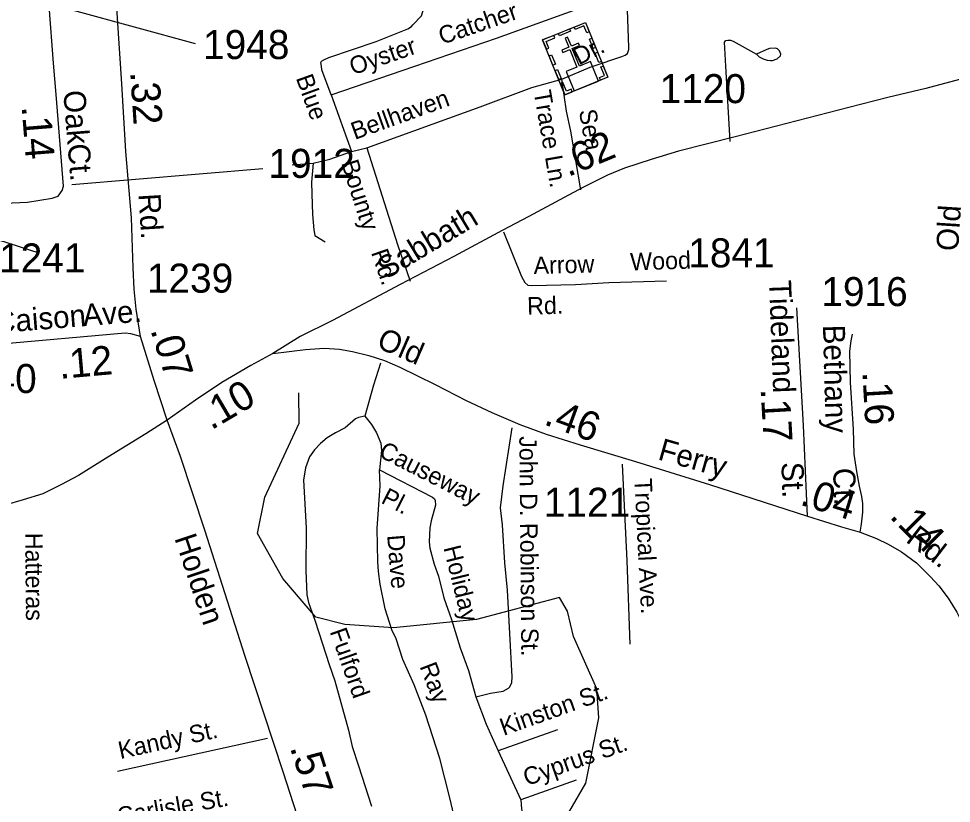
# Model space of a CAD drawing. Extents: x 2104537 to 2336408, y 34176 to 229611.
# Drawn here: x 2220114 to 2224131, y 64014 to 67392 of the extents above; entities that cross this region are included whole.
import ezdxf

# ---------------------------------------------------------------- set-up
doc = ezdxf.new("R2010")
doc.units = 0
for name, color, linetype in [('Exist Cultural Church with Cemetary CELL', 7, 'Continuous'), ('Exist Hydrographic Misc Water Feature', 7, 'Continuous'), ('Exist Road Non-System Type 51', 7, 'Continuous'), ('Exist Road Non-System Type 51 Label', 7, 'Continuous'), ('Exist Road Primary NC Attributed', 7, 'Continuous'), ('Exist Road Primary NC Label', 7, 'Continuous'), ('Exist Road Primary NC Mileage Hundredths English Label', 7, 'Continuous'), ('Exist Road Secondary Mileage Hundredths English Label', 7, 'Continuous'), ('Exist Road Secondary Type 51 Attributed', 7, 'Continuous'), ('Exist Road Secondary Type 51 Label', 7, 'Continuous'), ('Exist Road Secondary Type 51 Number Label', 7, 'Continuous')]:
    doc.layers.add(name, color=color, linetype=linetype)

msp = doc.modelspace()

# ---------------------------------------------------------------- linework, layer by layer
at = {"layer": 'Exist Cultural Church with Cemetary CELL'}
for points in [[(2222370.6, 67300.2), (2222554.8, 67375.7), (2222651.4, 67140.1), (2222467.1, 67064.6)], [(2222439.1, 67328.3), (2222487.1, 67347.9), (2222491.4, 67337.4), (2222443.4, 67317.7)], [(2222571.3, 67335.6), (2222560.8, 67331.3), (2222548.6, 67361.1), (2222511.1, 67345.7), (2222506.8, 67356), (2222554.9, 67375.7)], [(2222387, 67260.1), (2222397.5, 67264.4), (2222385.3, 67294.2), (2222422.8, 67309.6), (2222418.6, 67319.9), (2222370.6, 67300.2)], [(2222507, 67081), (2222610.8, 67123.5), (2222576.4, 67207.3), (2222529.5, 67188.1), (2222498.6, 67263.4), (2222529.1, 67276), (2222524.9, 67286.1), (2222494.4, 67273.6), (2222478.4, 67312.7), (2222467.7, 67308.3), (2222483.6, 67269.2), (2222453, 67256.7), (2222457.2, 67246.5), (2222487.8, 67259), (2222518.7, 67183.7), (2222472.7, 67164.8)], [(2222588.5, 67263.6), (2222572, 67303.7), (2222582.6, 67308), (2222599, 67268)], [(2222415.1, 67191.5), (2222398.7, 67231.6), (2222409.2, 67235.9), (2222425.6, 67195.8)], [(2222613.4, 67202.6), (2222597, 67242.7), (2222607.5, 67247), (2222624, 67207)], [(2222620.7, 67127.5), (2222616.3, 67138.1), (2222636.7, 67146.5), (2222621.4, 67183.9), (2222631.7, 67188.1), (2222651.4, 67140.1)], [(2222440.6, 67129.3), (2222424.2, 67169.4), (2222434.7, 67173.7), (2222451.1, 67133.6)], [(2222497.7, 67077.2), (2222493.4, 67087.8), (2222473, 67079.5), (2222457.7, 67116.9), (2222447.4, 67112.6), (2222467.1, 67064.6)]]:
    msp.add_lwpolyline(points, close=True, dxfattribs=at)
at = {"layer": 'Exist Hydrographic Misc Water Feature'}
for points in [[(2215942.1, 66485.4), (2216276.1, 66456), (2217149, 66603.2), (2217473.2, 66747.9), (2217780.2, 66965.1), (2218179.2, 67101.8), (2218796.2, 67047.2), (2219080.2, 66943.3), (2219147.1, 66892.8), (2219265.2, 66667.4), (2219265.2, 66634.6), (2219358.1, 66544.3), (2219658.2, 66446.6), (2220025.1, 66439.6), (2220200.2, 66383.7)], [(2222483.3, 63974.4), (2222557.3, 64100.9), (2222613.3, 64382), (2222604.2, 64506.8), (2222503.1, 64731.9), (2222477.3, 64840.6), (2222443.3, 64900.3), (2222086.3, 64805.5), (2221728.3, 64769.7), (2221519.1, 64783.6), (2221394.2, 64815.5), (2221251.1, 64982.3), (2221142.2, 65174.7), (2221174.2, 65331.6), (2221322.2, 65650.2), (2221321.2, 65781.4)]]:
    msp.add_lwpolyline(points, dxfattribs=at)
at = {"layer": 'Exist Road Non-System Type 51'}
for p, q in [((2220264.4, 67199.9), (2220244.4, 67447.5)), ((2221459.9, 67064.1), (2221820.8, 67187.6)), ((2223178.3, 66863.1), (2223159.9, 67188)), ((2221459.9, 67064.1), (2221548, 66820.3)), ((2221548, 66820.3), (2221613.9, 66836.1)), ((2221291.6, 66762.3), (2221382, 66770.4)), ((2222434.4, 64329.9), (2222179, 64239.1)), ((2221185, 64292.6), (2220539.6, 64151.2)), ((2222179, 64239.1), (2222277.3, 64028.2)), ((2222514.5, 64112.9), (2222277.3, 64028.2))]:
    msp.add_line(p, q, dxfattribs=at)
for points in [[(2221418, 67187.4), (2221415.9, 67203.1), (2221418, 67208.3), (2221428, 67214.3), (2221449.8, 67224.4), (2221653.9, 67294), (2221790.1, 67348.1), (2221806.4, 67357.6), (2221811.8, 67365.4), (2221848.5, 67403.5), (2221884.9, 67522.3), (2221918.8, 67604.8), (2221938.2, 67713.9), (2221936.2, 67931.9), (2221948.3, 68031.7), (2221954.3, 68055.9), (2221994.2, 68149.6), (2222014.1, 68213.8), (2222047.3, 68313), (2222143.3, 68628.2), (2222188.6, 68839.7)], [(2221820.8, 67187.6), (2222171.9, 67307.6), (2222734.1, 67511.3)], [(2222588.4, 67187.8), (2222712.6, 67228.6), (2222725.9, 67234.6), (2222735.9, 67242.6), (2222741.7, 67258.6), (2222742.2, 67267.4), (2222734.1, 67511.3)], [(2223159.9, 67188), (2223154.1, 67291.3), (2223160.5, 67297.8), (2223168, 67299.3), (2223180.2, 67299.4), (2223192.2, 67295.2), (2223292.2, 67239.1)], [(2223292.2, 67239.1), (2223304.1, 67227.1), (2223321.3, 67218.9), (2223338, 67213), (2223352.3, 67211.1), (2223361.5, 67211.6), (2223380.7, 67219.4), (2223395.4, 67231.9), (2223397.5, 67238.4), (2223390.9, 67252.7), (2223382.2, 67261.3), (2223374.4, 67265.1), (2223348.4, 67263), (2223336.2, 67259.3), (2223292.2, 67239.1)], [(2220275.2, 67065.5), (2220264.4, 67199.9)], [(2221459.9, 67064.1), (2221419.9, 67172.2), (2221418, 67187.4)], [(2222453.9, 67131.6), (2222575.9, 67183.7), (2222588.4, 67187.8)], [(2221613.9, 66836.1), (2222101.9, 67012.1), (2222324.3, 67095.7), (2222453.9, 67131.6)], [(2222535.9, 66655.6), (2222492.2, 66907.4), (2222473.9, 66993.7), (2222453.9, 67131.6)], [(2221382, 66770.4), (2221454.8, 66787.3), (2221548, 66820.3)], [(2221613.9, 66836.1), (2221745.7, 66420.2), (2221799.7, 66262)], [(2221382, 66770.4), (2221375.8, 66688.5), (2221375.9, 66638.3), (2221379.7, 66548.3), (2221385.7, 66482.2), (2221389.8, 66458.2), (2221433.9, 66430.5)], [(2222202.1, 66473.7), (2222279.7, 66282), (2222293.7, 66255.8), (2222307.5, 66244.7), (2222323.6, 66242.4), (2222511.7, 66247.6), (2222655.8, 66255.7), (2222904, 66263.4)], [(2221671.8, 65908.2), (2221641.5, 65813.3), (2221604.8, 65680.8)], [(2221604.8, 65680.8), (2221577.4, 65674.1), (2221565.2, 65668.5), (2221519.5, 65630), (2221477.8, 65609.4), (2221441.9, 65587.2), (2221414.2, 65562.8), (2221388.4, 65535.1), (2221366.8, 65505.3), (2221349.5, 65458.1), (2221340, 65404.8), (2221352.1, 65200.1), (2221350.2, 65016.1), (2221355.1, 64912), (2221362, 64878.1), (2221390.6, 64798.5), (2221451, 64611), (2221475.6, 64541.6), (2221534.1, 64328.2), (2221550.8, 64258.4), (2221577.8, 64174.5), (2221633.8, 64001.2)], [(2221604.8, 65680.8), (2221633.3, 65645.2), (2221655.6, 65609.3), (2221674.4, 65563.7), (2221676.8, 65533.4), (2221667.6, 65449.6)], [(2222082.5, 64471.9), (2222146.4, 64488.7), (2222200.4, 64497.2), (2222224.3, 64509.8), (2222230, 64515.6), (2222237.9, 64533.8), (2222239.6, 64557.8), (2222219.6, 64931.5), (2222208.1, 65049.5), (2222198.1, 65213.4), (2222189, 65286.4), (2222200.4, 65381.3), (2222239.6, 65629.9)], [(2222017.5, 63841.6), (2221971.4, 64037), (2221927.4, 64206.5), (2221867.4, 64393.7), (2221817.7, 64523.2), (2221768.7, 64632.8), (2221739.5, 64722.2), (2221721.2, 64760), (2221692.2, 64851.7), (2221670.9, 64957.5), (2221664.4, 65011.4), (2221660.9, 65053.1), (2221658.5, 65197.2), (2221670.2, 65381.3), (2221667.6, 65449.6)], [(2221667.6, 65449.6), (2221897, 65332), (2221905, 65324.3), (2221907.8, 65317.7), (2221909.4, 65298), (2221890.1, 65229.8), (2221884.6, 65200.1), (2221881.8, 65139.8), (2221885.2, 65112.5), (2221903.9, 65043.9), (2221922.6, 64992.3), (2221945.7, 64898.7), (2221978.7, 64804.9), (2222016, 64683.1), (2222051.2, 64585.7), (2222082.5, 64471.9)], [(2222713.6, 65473.8), (2222734.1, 65057.1), (2222746.3, 64699.2)], [(2222082.5, 64471.9), (2222127.8, 64354.5), (2222179, 64239.1)], [(2222277.3, 64028.2), (2222279.9, 63990.1), (2222294.5, 63916.3), (2222297.2, 63886.4), (2222302.4, 63778.7), (2222303.6, 63654.7)]]:
    msp.add_lwpolyline(points, dxfattribs=at)
at = {"layer": 'Exist Road Primary NC Attributed'}
for points in [[(2220753.4, 65662.8), (2220661.6, 65604.3), (2220498, 65504), (2220371.3, 65425.3), (2220298.5, 65386), (2220218.4, 65346.6), (2220132.4, 65320.4), (2220053.8, 65297.1), (2219969.3, 65272.3), (2219867.3, 65254.8), (2219773.2, 65239.4), (2219503, 65209.5), (2219262.1, 65188.9), (2218923.1, 65183.9), (2218827, 65185.8), (2218469.8, 65188.1)], [(2221694.9, 62777), (2221538.9, 63265.1), (2221389.2, 63726.9), (2221253.5, 64149.8), (2221089.8, 64646), (2220915.1, 65189.2), (2220810.6, 65507.5), (2220753.4, 65662.8)]]:
    msp.add_lwpolyline(points, dxfattribs=at)
at = {"layer": 'Exist Road Secondary Type 51 Attributed'}
for points in [[(2220638.1, 66023.7), (2220619.3, 66140.9), (2220610.7, 66227.7), (2220607.4, 66319.7), (2220599.4, 66534.2), (2220575.2, 66819.8), (2220557.4, 67111.8), (2220538.9, 67393.6), (2220520.8, 67695)], [(2224252.3, 67152.6), (2224021.7, 67091.4), (2223858.5, 67052.1), (2223689.6, 67009.8), (2223200.2, 66883), (2222955.5, 66821.8), (2222837.9, 66785.6), (2222723.1, 66747.8), (2222650, 66717.4), (2222546.2, 66665.9), (2222464.1, 66621.9), (2222311.9, 66539.9), (2222196.6, 66479.4), (2221987.8, 66368), (2221756.7, 66247.7), (2221465.4, 66091.8), (2221327, 66023.3), (2221209.2, 65950.2)], [(2219987.2, 66594.2), (2220151.7, 66602.3), (2220258.1, 66618.4), (2220283.9, 66628.1), (2220300.7, 66651.8), (2220307.1, 66670.4), (2220275.2, 67065.5)], [(2223511.3, 65249.4), (2223495.1, 65640.6), (2223466, 66146.6)], [(2220638.1, 66023.7), (2220596.2, 66035), (2220572.6, 66038.2), (2220021.1, 65989.3)], [(2220753.4, 65662.8), (2220696.7, 65834.4), (2220638.1, 66023.7)], [(2223738.4, 65180.7), (2223744.2, 65215.7), (2223750, 65266.7), (2223750, 65304.6), (2223745.6, 65335.2), (2223735.4, 65378.9), (2223723.8, 65441.6), (2223712.1, 65517), (2223709.2, 65624.9), (2223697.6, 65826), (2223694.7, 65960), (2223700.5, 66005.2), (2223704.9, 66032.9)], [(2221209.2, 65950.2), (2221348.9, 65967.3), (2221429, 65973.2), (2221496, 65968.8), (2221551.3, 65958.6), (2221622.7, 65941.1), (2221689.7, 65920.7), (2221755.3, 65891.5), (2221907.5, 65817.2), (2222040.7, 65747.3), (2222152.2, 65697), (2222272.3, 65644.6), (2222385.9, 65603), (2222532.3, 65557.1), (2222770.5, 65485), (2223090.2, 65385.9), (2223511.3, 65249.4)], [(2221209.2, 65950.2), (2221113.1, 65898.7), (2220989.3, 65825.8), (2220875.7, 65750.1), (2220753.4, 65662.8)], [(2223511.3, 65249.4), (2223658.2, 65204), (2223738.4, 65180.7)], [(2223738.4, 65180.7), (2223808.3, 65154.5), (2223859.3, 65129.7), (2223916.1, 65096.2), (2223981.6, 65049.3), (2224041.3, 64989.5), (2224077.7, 64950.2), (2224117.1, 64896.3), (2224154.9, 64836.5), (2224173.9, 64800.1), (2224195.7, 64749.1), (2224225.1, 64666.9)]]:
    msp.add_lwpolyline(points, dxfattribs=at)
at = {"layer": 'Exist Road Secondary Type 51 Number Label'}
msp.add_line((2220343.4, 66677.7), (2221165.4, 66747.2), dxfattribs=at)
msp.add_lwpolyline([(2220191.3, 67641.3), (2220348.2, 67428.9), (2220874.5, 67284.3)], dxfattribs=at)

# ---------------------------------------------------------------- texts
at = {"layer": 'Exist Road Non-System Type 51 Label'}
for s, rotation, p in [('Catcher', 18.8801, (2221937.5, 67279.5)), ('Oyster ', 18.8801, (2221553.8, 67148.2)), ('Dr.', 27.5159, (2222526.9, 67190)), ('Blue', 289.8776, (2221307, 67136.6)), ('Bellhaven ', 19.8301, (2221561.6, 66869.6)), ('Trace Ln.', 279.8467, (2222331.7, 67077.5)), ('Sea', 279.8467, (2222526.8, 66995.9)), ('Bounty', 287.5769, (2221502.3, 66771)), ('Rd.', 288.861, (2221630.7, 66385.5)), ('Wood', 1.7742, (2222748.8, 66307.8)), ('Arrow', 1.5947, (2222332.5, 66291.9)), ('Rd.', 1.5947, (2222304.8, 66117.6)), ('John D. Robinson St.', 270.5451, (2222270.1, 65594.2)), ('Causeway ', 332.854, (2221659.9, 65508.9)), ('Tropical Ave.', 272.8189, (2222766, 65411.5)), ('Pl.', 332.854, (2221670.3, 65308.7)), ('Hatteras ', 270.5739, (2220141.6, 65178)), ('Dave', 274.7413, (2221700.8, 65167.5)), ('Holiday', 283.8783, (2221943.1, 65114.3)), ('Fulford ', 289.5117, (2221452.7, 64753.4)), ('Ray', 290.975, (2221839.7, 64603.5)), ('Kinston St.', 19.5915, (2222202.5, 64303.9)), ('Kandy St.', 12.3608, (2220551.6, 64204.2)), ('Cyprus St.', 19.6459, (2222302.9, 64087.4)), ('Carlisle St.', 9.9162, (2220544.6, 63920.6))]:
    msp.add_text(s, height=75, rotation=rotation, dxfattribs=at).set_placement(p)
at = {"layer": 'Exist Road Primary NC Label'}
msp.add_text('Holden ', height=95, rotation=288.4944, dxfattribs=at).set_placement((2220783.8, 65155.7))
at = {"layer": 'Exist Road Primary NC Mileage Hundredths English Label'}
msp.add_text('.57', height=125, rotation=288.2649, dxfattribs=at).set_placement((2221281, 64254.1))
at = {"layer": 'Exist Road Secondary Mileage Hundredths English Label'}
for s, rotation, p in [('.32', 273.7644, (2220594, 67162.7)), ('.14', 274.6116, (2220126.1, 67013.9)), ('.62', 22.5956, (2222480, 66709.5)), ('.07', 287.2155, (2220680.6, 66051.8)), ('.12', 5.0708, (2220291.2, 65840.9)), ('.16', 273.3164, (2223747.8, 65871.3)), ('.10', 30.4766, (2220943.4, 65618.6)), ('.17', 273.2954, (2223309.6, 65797.8)), ('.46', 339.9202, (2222371.4, 65646.3)), ('.04', 342.8402, (2223474.8, 65300.4)), ('.14', 314.9874, (2223861.8, 65245.6))]:
    msp.add_text(s, height=125, rotation=rotation, dxfattribs=at).set_placement(p)
at = {"layer": 'Exist Road Secondary Type 51 Label'}
for s, rotation, p in [('Oak', 274.6047, (2220305.6, 67080.1)), ('Ct.', 274.6049, (2220324.3, 66850.7)), ('Rd.', 273.5103, (2220629.5, 66636.9)), ('Old', 86.369, (2224160.5, 66389.2)), ('Sabbath', 31.0427, (2221695.1, 66267)), ('Tideland', 272.1237, (2223346, 66265.4)), ('Caison', 4.5186, (2220012.1, 66037.5)), ('Ave.', 4.5186, (2220392.9, 66067.6)), ('Old', 336.5014, (2221650.7, 65977.8)), ('Bethany', 271.5439, (2223578.1, 66073)), ('Ferry', 344.1394, (2222863.1, 65495.2)), ('St.', 272.0304, (2223399, 65481.7)), ('Ct.', 272.0304, (2223621.7, 65456.5)), ('Rd.', 322.4583, (2223930.9, 65142.1))]:
    msp.add_text(s, height=95, rotation=rotation, dxfattribs=at).set_placement(p)
at = {"layer": 'Exist Road Secondary Type 51 Number Label'}
for s, p in [('1948', (2220908.1, 67217.9)), ('1120', (2222875.1, 67028.1)), ('1912', (2221189.9, 66706.4)), ('1241', (2220029.4, 66299.2)), ('1841', (2222998.1, 66321.2)), ('1239', (2220666, 66212.3)), ('1916', (2223571.4, 66154.4)), ('1240', (2219819.7, 65780.1)), ('1121', (2222376.1, 65247.4))]:
    msp.add_text(s, height=125, dxfattribs=at).set_placement(p)

doc.saveas('drawing.dxf')
